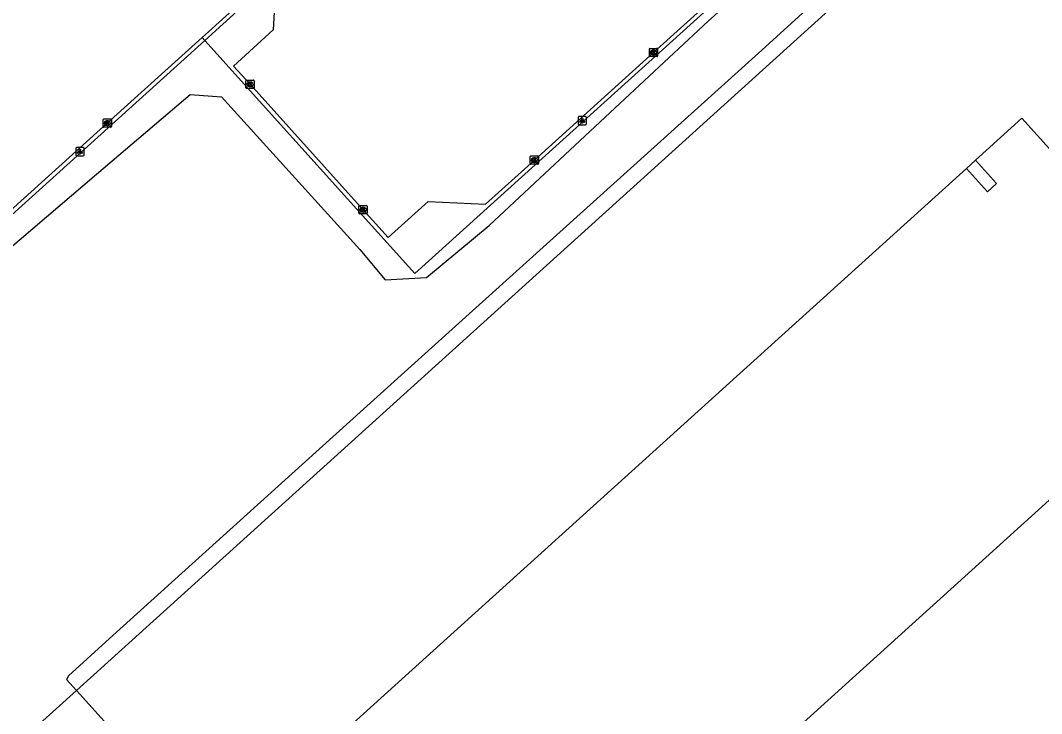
# Model space of a CAD drawing. Extents: x 156141 to 158132, y 385651 to 388399.
# Drawn here: x 156616.3 to 156739.9, y 387389.1 to 387472.9 of the extents above; entities that cross this region are included whole.
import ezdxf

# ---------------------------------------------------------------- set-up
doc = ezdxf.new("R2010")
doc.units = 0
for name, color, linetype in [('IMGEO_Grasland_agrarisch', 7, 'Continuous'), ('IMGEO_Groenvoorziening', 7, 'Continuous'), ('IMGEO_Hek', 7, 'Continuous'), ('IMGEO_Kolk', 7, 'Continuous'), ('IMGEO_Lichtpunt', 7, 'Continuous'), ('IMGEO_Pand', 7, 'Continuous'), ('IMGEO_Pand_overbouw', 7, 'Continuous'), ('IMGEO_Rijbaan_lokaal_gesloten', 7, 'Continuous'), ('IMGEO_Rijbaan_lokaal_onverhard', 7, 'Continuous')]:
    doc.layers.add(name, color=color, linetype=linetype)

msp = doc.modelspace()

# ---------------------------------------------------------------- linework, layer by layer
at = {"layer": 'IMGEO_Grasland_agrarisch'}
msp.add_lwpolyline([(156623.06, 387391.86), (156682.79, 387325.73), (156672.86, 387316.29), (156576.49, 387224.71), (156532.08, 387182.5)], dxfattribs=at)
at = {"layer": 'IMGEO_Groenvoorziening'}
for points in [[(156729.82, 387501.72), (156664.03, 387442.29), (156659.56, 387447.24), (156638.62, 387470.48), (156638.29, 387470.85)], [(156736.44, 387494.33), (156623.06, 387391.86)]]:
    msp.add_lwpolyline(points, dxfattribs=at)
at = {"layer": 'IMGEO_Hek'}
for points in [[(156646.88, 387478), (156638.62, 387470.48), (156638.6, 387470.46), (156602.22, 387437.67), (156601.88, 387437.36), (156590.71, 387427.28), (156590.4, 387427.01), (156590.38, 387426.98), (156553.02, 387393.24), (156505.24, 387445.99), (156463.94, 387491.68), (156532.59, 387555.87), (156577.39, 387597.82), (156580.31, 387599.85), (156603.23, 387615.79)], [(156729.82, 387501.72), (156664.03, 387442.29), (156659.56, 387447.24), (156638.6, 387470.46)], [(156736.44, 387494.33), (156623.06, 387391.86), (156682.79, 387325.73)]]:
    msp.add_lwpolyline(points, dxfattribs=at)
at = {"layer": 'IMGEO_Kolk'}
for p, q in [((156692.4, 387468.6), (156692.4, 387469.45)), ((156692.47, 387469.52), (156693.33, 387469.52)), ((156692.89, 387469.3), (156692.91, 387469.3)), ((156693.4, 387469.45), (156693.4, 387468.6)), ((156693.33, 387468.52), (156692.47, 387468.52)), ((156692.91, 387468.74), (156692.88, 387468.74)), ((156643.57, 387464.75), (156643.57, 387465.6)), ((156643.64, 387465.67), (156644.5, 387465.67)), ((156644.57, 387465.6), (156644.57, 387464.75)), ((156644.5, 387464.67), (156643.64, 387464.67)), ((156644.08, 387464.89), (156644.05, 387464.89)), ((156644.06, 387465.45), (156644.08, 387465.45)), ((156626.3, 387460.06), (156626.3, 387460.91)), ((156626.38, 387460.99), (156627.23, 387460.99)), ((156626.79, 387460.76), (156626.81, 387460.76)), ((156627.3, 387460.91), (156627.3, 387460.06)), ((156627.23, 387459.98), (156626.38, 387459.98)), ((156626.81, 387460.21), (156626.79, 387460.21)), ((156677.99, 387455.58), (156677.99, 387456.44)), ((156678.06, 387456.51), (156678.91, 387456.51)), ((156678.47, 387456.29), (156678.5, 387456.29)), ((156678.5, 387455.73), (156678.47, 387455.73)), ((156678.99, 387456.44), (156678.99, 387455.58)), ((156678.91, 387455.51), (156678.06, 387455.51)), ((156657.26, 387449.57), (156657.26, 387450.42)), ((156657.33, 387450.5), (156658.18, 387450.5)), ((156658.18, 387449.5), (156657.33, 387449.5)), ((156657.74, 387450.28), (156657.77, 387450.28)), ((156657.77, 387449.72), (156657.74, 387449.72)), ((156658.26, 387450.42), (156658.26, 387449.57))]:
    msp.add_line(p, q, dxfattribs=at)
for points in [[(156692.4, 387468.6), (156692.4, 387469.45)], [(156692.47, 387469.52), (156693.33, 387469.52)], [(156693.4, 387469.45), (156693.4, 387468.6)], [(156693.33, 387468.52), (156692.47, 387468.52)], [(156692.72, 387469.22), (156692.84, 387469.22), (156692.84, 387469.07), (156692.97, 387469.22), (156693.14, 387469.22), (156692.99, 387469.07), (156693.14, 387468.82), (156692.99, 387468.82), (156692.91, 387468.99), (156692.84, 387468.92), (156692.84, 387468.82), (156692.72, 387468.82), (156692.72, 387469.22)], [(156643.57, 387464.75), (156643.57, 387465.6)], [(156643.64, 387465.67), (156644.5, 387465.67)], [(156644.57, 387465.6), (156644.57, 387464.75)], [(156644.5, 387464.67), (156643.64, 387464.67)], [(156643.89, 387465.37), (156644.01, 387465.37), (156644.01, 387465.22), (156644.14, 387465.37), (156644.31, 387465.37), (156644.16, 387465.22), (156644.31, 387464.97), (156644.16, 387464.97), (156644.08, 387465.14), (156644.01, 387465.07), (156644.01, 387464.97), (156643.89, 387464.97), (156643.89, 387465.37)], [(156626.3, 387460.06), (156626.3, 387460.91)], [(156626.38, 387460.99), (156627.23, 387460.99)], [(156626.62, 387460.68), (156626.75, 387460.68), (156626.75, 387460.53), (156626.87, 387460.68), (156627.04, 387460.68), (156626.89, 387460.53), (156627.05, 387460.28), (156626.89, 387460.28), (156626.81, 387460.45), (156626.75, 387460.38), (156626.75, 387460.28), (156626.62, 387460.28), (156626.62, 387460.68)], [(156627.3, 387460.91), (156627.3, 387460.06)], [(156627.23, 387459.98), (156626.38, 387459.98)], [(156677.99, 387455.58), (156677.99, 387456.44)], [(156678.06, 387456.51), (156678.91, 387456.51)], [(156678.31, 387456.21), (156678.43, 387456.21), (156678.43, 387456.06), (156678.56, 387456.21), (156678.72, 387456.21), (156678.58, 387456.06), (156678.73, 387455.81), (156678.58, 387455.81), (156678.49, 387455.97), (156678.43, 387455.91), (156678.43, 387455.81), (156678.31, 387455.81), (156678.31, 387456.21)], [(156678.99, 387456.44), (156678.99, 387455.58)], [(156678.91, 387455.51), (156678.06, 387455.51)], [(156657.26, 387449.57), (156657.26, 387450.42)], [(156657.33, 387450.5), (156658.18, 387450.5)], [(156658.18, 387449.5), (156657.33, 387449.5)], [(156657.58, 387450.2), (156657.7, 387450.2), (156657.7, 387450.05), (156657.83, 387450.2), (156657.99, 387450.2), (156657.85, 387450.05), (156658, 387449.8), (156657.85, 387449.8), (156657.76, 387449.96), (156657.7, 387449.9), (156657.7, 387449.8), (156657.58, 387449.8), (156657.58, 387450.2)], [(156658.26, 387450.42), (156658.26, 387449.57)]]:
    msp.add_lwpolyline(points, dxfattribs=at)
for centre, start, end in [((156692.48, 387469.45), 91.552, 178.448), ((156692.48, 387469.45), 91.552, 178.448), ((156693.32, 387469.45), 1.552, 88.448), ((156693.32, 387469.45), 1.552, 88.448), ((156692.48, 387468.6), 181.552, 268.448), ((156692.48, 387468.6), 181.552, 268.448), ((156693.32, 387468.6), 271.552, 358.448), ((156693.32, 387468.6), 271.552, 358.448), ((156643.64, 387465.6), 91.552, 178.448), ((156643.64, 387465.6), 91.552, 178.448), ((156644.49, 387465.6), 1.552, 88.448), ((156644.49, 387465.6), 1.552, 88.448), ((156643.64, 387464.75), 181.552, 268.448), ((156643.64, 387464.75), 181.552, 268.448), ((156644.49, 387464.75), 271.552, 358.448), ((156644.49, 387464.75), 271.552, 358.448), ((156626.38, 387460.91), 91.552, 178.448), ((156626.38, 387460.91), 91.552, 178.448), ((156627.23, 387460.91), 1.552, 88.448), ((156627.23, 387460.91), 1.552, 88.448), ((156626.38, 387460.06), 181.552, 268.448), ((156626.38, 387460.06), 181.552, 268.448), ((156627.23, 387460.06), 271.552, 358.448), ((156627.23, 387460.06), 271.552, 358.448), ((156678.06, 387456.43), 91.552, 178.448), ((156678.06, 387456.43), 91.552, 178.448), ((156678.91, 387456.43), 1.552, 88.448), ((156678.91, 387456.43), 1.552, 88.448), ((156678.06, 387455.58), 181.552, 268.448), ((156678.06, 387455.58), 181.552, 268.448), ((156678.91, 387455.58), 271.552, 358.448), ((156678.91, 387455.58), 271.552, 358.448), ((156657.33, 387450.42), 91.552, 178.448), ((156657.33, 387450.42), 91.552, 178.448), ((156657.33, 387449.57), 181.552, 268.448), ((156657.33, 387449.57), 181.552, 268.448), ((156658.18, 387450.42), 1.552, 88.448), ((156658.18, 387450.42), 1.552, 88.448), ((156658.18, 387449.57), 271.552, 358.448), ((156658.18, 387449.57), 271.552, 358.448)]:
    msp.add_arc(centre, 0.0765, start, end, dxfattribs=at)
for centre, major_axis, ratio, start_param, end_param in [((156692.89, 387469.02), (-0.387, 0.002), 0.722429, 4.712389, 7.853982), ((156692.91, 387469.02), (-0.39, 0.002), 0.717154, 1.570796, 4.712389), ((156644.06, 387465.17), (-0.387, 0.002), 0.722429, 4.712389, 7.853982), ((156644.08, 387465.17), (-0.39, 0.002), 0.717154, 1.570796, 4.712389), ((156626.79, 387460.48), (-0.387, 0.002), 0.722429, 4.712389, 7.853982), ((156626.81, 387460.48), (-0.39, 0.002), 0.717154, 1.570796, 4.712389), ((156678.47, 387456.01), (-0.387, 0.002), 0.722429, 4.712389, 7.853982), ((156678.5, 387456.01), (-0.39, 0.002), 0.717154, 1.570796, 4.712389), ((156657.74, 387450), (-0.387, 0.002), 0.722429, 4.712389, 7.853982), ((156657.77, 387450), (-0.39, 0.002), 0.717154, 1.570796, 4.712389)]:
    msp.add_ellipse(centre, major_axis=major_axis, ratio=ratio, start_param=start_param, end_param=end_param, dxfattribs=at)
at = {"layer": 'IMGEO_Lichtpunt'}
for p, q in [((156683.78, 387461.18), (156683.78, 387460.37)), ((156683.78, 387461.18), (156683.78, 387460.37)), ((156684.68, 387461.27), (156683.88, 387461.27)), ((156684.68, 387461.27), (156683.88, 387461.27)), ((156684.78, 387460.37), (156684.78, 387461.18)), ((156684.78, 387460.37), (156684.78, 387461.18)), ((156683.88, 387460.27), (156684.68, 387460.27)), ((156683.88, 387460.27), (156684.68, 387460.27)), ((156622.98, 387457.43), (156622.98, 387456.62)), ((156622.98, 387457.43), (156622.98, 387456.62)), ((156623.89, 387457.52), (156623.08, 387457.52)), ((156623.89, 387457.52), (156623.08, 387457.52)), ((156623.98, 387456.62), (156623.98, 387457.43)), ((156623.98, 387456.62), (156623.98, 387457.43)), ((156623.08, 387456.53), (156623.89, 387456.53)), ((156623.08, 387456.53), (156623.89, 387456.53))]:
    msp.add_line(p, q, dxfattribs=at)
for points in [[(156684.16, 387460.84), (156684.19, 387460.81), (156684.01, 387460.55), (156683.97, 387460.58), (156684.16, 387460.84)], [(156684.26, 387460.79), (156684.31, 387460.79), (156684.31, 387460.47), (156684.26, 387460.47), (156684.26, 387460.79)], [(156684.37, 387460.81), (156684.41, 387460.84), (156684.59, 387460.58), (156684.55, 387460.55), (156684.37, 387460.81)], [(156623.36, 387457.09), (156623.4, 387457.07), (156623.21, 387456.8), (156623.17, 387456.83), (156623.36, 387457.09)], [(156623.46, 387457.05), (156623.51, 387457.05), (156623.51, 387456.72), (156623.46, 387456.72), (156623.46, 387457.05)], [(156623.57, 387457.07), (156623.61, 387457.09), (156623.8, 387456.83), (156623.76, 387456.8), (156623.57, 387457.07)]]:
    msp.add_lwpolyline(points, dxfattribs=at)
for centre in [(156684.28, 387460.97), (156623.48, 387457.23)]:
    msp.add_circle(centre, 0.0994, dxfattribs=at)
for centre, start, end in [((156683.88, 387461.18), 90, 180), ((156683.88, 387461.18), 90, 180), ((156684.68, 387461.18), 0, 90), ((156684.68, 387461.18), 0, 90), ((156683.88, 387460.37), 180, 270), ((156683.88, 387460.37), 180, 270), ((156684.68, 387460.37), 270, 0), ((156684.68, 387460.37), 270, 360), ((156623.08, 387457.43), 90, 180), ((156623.08, 387457.43), 90, 180), ((156623.89, 387457.43), 0, 90), ((156623.89, 387457.43), 0, 90), ((156623.08, 387456.62), 180, 270), ((156623.08, 387456.62), 180, 270), ((156623.89, 387456.62), 270, 0), ((156623.89, 387456.62), 270, 360)]:
    msp.add_arc(centre, 0.0946, start, end, dxfattribs=at)
at = {"layer": 'IMGEO_Pand'}
msp.add_lwpolyline([(156656.11, 387387.5), (156730.78, 387455), (156733.33, 387452.18), (156734.43, 387453.18), (156731.88, 387455.98), (156737.49, 387461.06), (156744.9, 387452.86), (156744.18, 387452.21), (156748.77, 387447.13), (156749.48, 387447.79), (156761.94, 387434.01), (156756.33, 387428.93), (156754.49, 387430.96), (156753.4, 387429.98), (156755.24, 387427.95), (156676.6, 387356.81)], dxfattribs=at)
at = {"layer": 'IMGEO_Pand_overbouw'}
msp.add_lwpolyline([(156734.43, 387453.18), (156731.88, 387455.98), (156730.78, 387455), (156733.33, 387452.18)], close=True, dxfattribs=at)
at = {"layer": 'IMGEO_Rijbaan_lokaal_gesloten'}
for points in [[(156638.29, 387470.85), (156647.27, 387478.96), (156646.89, 387471.77), (156642.08, 387467.38), (156644.07, 387465.17), (156657.76, 387450), (156660.81, 387446.64), (156665.64, 387450.99), (156672.57, 387450.67), (156678.49, 387456.01), (156692.9, 387469.02), (156708.8, 387483.39), (156724.89, 387497.94), (156725.02, 387500.45), (156720.65, 387500.69), (156726.16, 387505.67)], [(156638.29, 387470.85), (156626.8, 387460.48), (156610.86, 387446.12), (156601.55, 387437.73)]]:
    msp.add_lwpolyline(points, dxfattribs=at)
at = {"layer": 'IMGEO_Rijbaan_lokaal_onverhard'}
for points in [[(156554.43, 387392.41), (156560.29, 387396.1), (156569.68, 387404.32), (156585.78, 387419.77), (156589.06, 387420.47), (156592.4, 387420.15), (156599.15, 387415.53), (156601.42, 387415.53), (156612.93, 387425.83), (156612.29, 387430.39), (156609.65, 387433.49), (156608.61, 387438.25), (156610.06, 387441.15), (156625.49, 387454.29), (156636.84, 387463.95), (156640.64, 387463.65), (156657.38, 387445.2), (156660.42, 387441.54), (156665.42, 387441.82), (156673.01, 387448.11), (156687.04, 387461.19), (156699.53, 387472.81), (156730.69, 387500.74)], [(156735.43, 387495.46), (156715.81, 387478.26), (156706, 387469.32), (156668.15, 387435.18), (156649.15, 387418.04), (156627.07, 387398.12), (156622.11, 387393.64), (156621.86, 387393.18), (156623.06, 387391.86)], [(156623.06, 387391.86), (156617.74, 387387.05)]]:
    msp.add_lwpolyline(points, dxfattribs=at)

doc.saveas('drawing.dxf')
